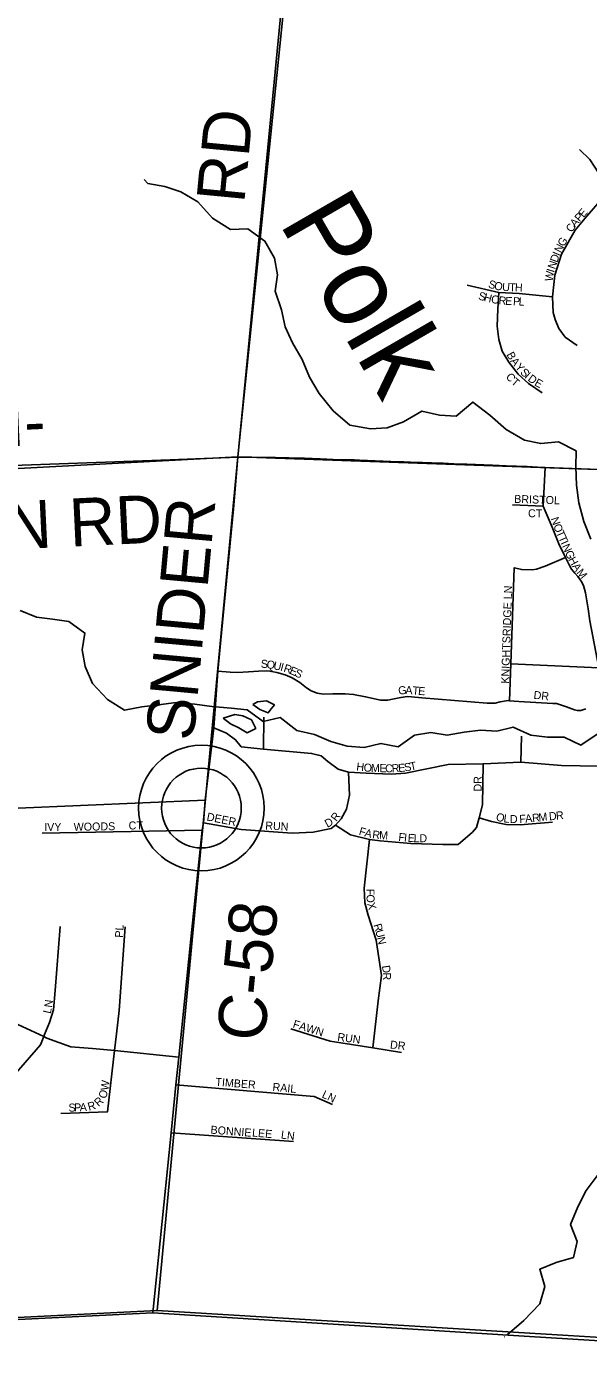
# Model space of a CAD drawing. Extents: x 0 to 1064, y 0 to 440.
# Drawn here: x 128.73 to 139.38, y 84.28 to 109.56 of the extents above; entities that cross this region are included whole.
import ezdxf

# ---------------------------------------------------------------- set-up
doc = ezdxf.new("R2010")
doc.units = 0
for name, color, linetype in [('GM_X_County', 7, 'Continuous'), ('GM_X_County_Road', 7, 'Continuous'), ('GM_X_County_Road_Text', 7, 'Continuous'), ('GM_X_Minor_Lake', 7, 'Continuous'), ('GM_X_Minor_River', 7, 'Continuous'), ('GM_X_Minor_River_Text', 7, 'Continuous'), ('GM_X_Section', 7, 'Continuous'), ('GM_X_Township_Road', 7, 'Continuous'), ('GM_X_Township_Road_Text', 7, 'Continuous'), ('GM_X_Township_Subdivision', 7, 'Continuous'), ('GM_X_Township_Subdivision_Text', 7, 'Continuous'), ('GM_X_Unincorporated', 7, 'Continuous'), ('GM_X_Unincorporated_Location', 7, 'Continuous')]:
    doc.layers.add(name, color=color, linetype=linetype)

msp = doc.modelspace()

# ---------------------------------------------------------------- linework, layer by layer
at = {"layer": 'GM_X_County'}
msp.add_lwpolyline([(141.857, 84.529), (138.266, 84.752), (131.121, 85.196), (126.778, 84.981), (124.051, 84.846), (123.202, 84.804), (122.48, 84.768), (119.866, 84.639), (119.218, 84.606), (119.149, 84.603), (118.431, 84.568), (117.68, 84.53), (116.13, 84.454), (115.234, 84.409), (114.596, 84.378), (114.941, 88.092), (115.403, 92.931), (116.087, 100.458), (116.23, 101.992), (116.781, 107.949), (116.944, 109.707)], dxfattribs=at)
at = {"layer": 'GM_X_County_Road'}
for points in [[(131.121, 85.196), (131.468, 88.607), (131.56, 89.517), (131.613, 90.041), (131.84, 92.273), (132.056, 94.337), (132.08, 94.478), (132.115, 94.904), (132.278, 96.275), (132.357, 97.349), (132.501, 98.862), (132.653, 100.427), (132.737, 101.401), (133.891, 113.336)], [(114.596, 84.378), (115.234, 84.409), (116.13, 84.454), (117.68, 84.53), (118.431, 84.567), (119.149, 84.603), (119.218, 84.606), (119.866, 84.639), (122.48, 84.768), (123.202, 84.804), (124.051, 84.846), (126.778, 84.981), (131.121, 85.196)], [(131.121, 85.196), (138.266, 84.752), (141.857, 84.529), (144.03, 84.396)]]:
    msp.add_lwpolyline(points, dxfattribs=at)
at = {"layer": 'GM_X_Minor_Lake'}
for points in [[(133.367, 96.635), (133.427, 96.71), (133.275, 96.789), (133.105, 96.771), (133.02, 96.717)], [(133.02, 96.717), (133.148, 96.625), (133.306, 96.558), (133.367, 96.635)], [(132.99, 96.425), (132.826, 96.503), (132.674, 96.528), (132.456, 96.457)], [(132.456, 96.457), (132.595, 96.352), (132.753, 96.279), (132.911, 96.182), (133.075, 96.267), (132.99, 96.425)]]:
    msp.add_lwpolyline(points, dxfattribs=at)
at = {"layer": 'GM_X_Minor_River'}
for points in [[(131.026, 106.588), (130.959, 106.661)], [(139.424, 99.851), (139.296, 100.185), (139.199, 100.537), (139.156, 100.871), (139.144, 101.218), (139.15, 101.521), (138.816, 101.692), (138.475, 101.661), (138.171, 101.722), (137.818, 101.928), (137.514, 102.196), (137.192, 102.445), (136.876, 102.178), (136.56, 102.196), (136.225, 102.275), (135.873, 102.074), (135.563, 101.959), (135.247, 101.941), (134.857, 102.007), (134.541, 102.281), (134.274, 102.609), (134.091, 102.919), (133.951, 103.253), (133.769, 103.569), (133.629, 103.872), (133.562, 104.194), (133.44, 104.547), (133.489, 104.857), (133.428, 105.172), (133.246, 105.494), (132.923, 105.725), (132.595, 105.713), (132.255, 105.926), (131.975, 106.236), (131.653, 106.43), (131.349, 106.527), (131.026, 106.588)], [(139.546, 96.157), (139.236, 95.951), (138.92, 96.097), (138.604, 96.097), (138.287, 96.139), (137.953, 96.291), (137.643, 96.212), (137.333, 96.23), (137.023, 96.194), (136.701, 96.139), (136.39, 96.188), (136.08, 96.139), (135.776, 95.914), (135.448, 95.981), (135.126, 95.902), (134.804, 95.932), (134.5, 96.018), (134.19, 96.151), (133.855, 96.224), (133.539, 96.473), (133.217, 96.394), (132.913, 96.619), (132.609, 96.649), (132.238, 96.68), (131.916, 96.722), (131.563, 96.759), (131.229, 96.71), (130.912, 96.674), (130.584, 96.613), (130.262, 96.813), (129.976, 97.117), (129.842, 97.439), (129.781, 97.755), (129.836, 98.071), (129.532, 98.289), (129.222, 98.332), (128.918, 98.375), (128.608, 98.496)], [(137.837, 84.783), (138.154, 85.052), (138.458, 85.368), (138.556, 85.696), (138.458, 86.024), (138.768, 86.152), (139.097, 86.243), (139.17, 86.547), (139.042, 86.869), (139.182, 87.203), (139.34, 87.513), (139.565, 87.816)], [(137.785, 84.743), (137.787, 84.745)]]:
    msp.add_lwpolyline(points, dxfattribs=at)
at = {"layer": 'GM_X_Section'}
for points in [[(117.771, 117.647), (134.386, 117.523), (132.734, 101.407), (116.187, 100.532)], [(150.318, 117.263), (148.691, 100.849), (132.734, 101.407), (134.386, 117.523)], [(116.187, 100.532), (132.734, 101.407), (131.202, 85.239), (114.813, 84.422), (116.183, 100.489)], [(148.691, 100.849), (146.995, 84.279), (131.202, 85.239), (132.734, 101.407)]]:
    msp.add_lwpolyline(points, close=True, dxfattribs=at)
at = {"layer": 'GM_X_Township_Road'}
for points in [[(131.454, 101.355), (132.737, 101.401), (132.901, 101.401), (132.951, 101.401), (133, 101.4), (133.249, 101.396), (133.448, 101.394), (133.548, 101.393), (133.703, 101.389)], [(133.703, 101.389), (133.846, 101.386), (133.896, 101.385), (133.995, 101.381), (134.293, 101.37), (134.418, 101.365), (134.542, 101.361), (134.94, 101.349), (135.039, 101.346), (135.784, 101.316), (135.884, 101.313), (136.132, 101.304), (136.232, 101.3), (136.58, 101.289), (136.629, 101.287), (136.828, 101.279), (137.076, 101.269), (137.564, 101.251)], [(124.565, 101.049), (125.249, 101.093), (127.235, 101.203), (131.454, 101.355)], [(137.564, 101.251), (137.822, 101.241), (138.218, 101.223), (138.417, 101.214), (138.529, 101.21)], [(138.529, 101.21), (138.558, 101.209), (139.757, 101.162), (139.963, 101.154), (140.125, 101.171), (140.137, 101.174)]]:
    msp.add_lwpolyline(points, dxfattribs=at)
at = {"layer": 'GM_X_Township_Subdivision'}
for points in [[(139.168, 103.518), (138.942, 103.678), (138.822, 103.839), (138.747, 104.009), (138.712, 104.144), (138.697, 104.44), (138.742, 104.851), (138.872, 105.247), (139.128, 105.703), (139.353, 105.969), (139.559, 106.205), (139.624, 106.44), (139.628, 106.51), (139.569, 106.786), (139.409, 107.037), (139.213, 107.227)], [(137.083, 104.661), (137.684, 104.52), (138.07, 104.505), (138.697, 104.44)], [(138.501, 102.62), (138.246, 102.796), (138.05, 102.976), (137.87, 103.202), (137.744, 103.412), (137.679, 103.628), (137.649, 103.884), (137.664, 104.205), (137.684, 104.52)], [(137.911, 97.486), (139.576, 97.414), (139.409, 98.301), (139.374, 98.528), (139.324, 98.831), (139.285, 98.97), (139.24, 99.053), (139.178, 99.14), (139.122, 99.206), (139.062, 99.279), (139.016, 99.366), (138.944, 99.501), (138.821, 99.763), (138.69, 100.076), (138.524, 100.475), (138.558, 101.209)], [(137.944, 100.499), (138.524, 100.475)], [(137.886, 96.789), (137.911, 97.486), (137.973, 99.309), (138.117, 99.274), (138.313, 99.27), (138.393, 99.282), (138.563, 99.337), (138.944, 99.501)], [(132.357, 97.349), (132.59, 97.331), (132.727, 97.325), (132.936, 97.337), (133.124, 97.349), (133.269, 97.357), (133.34, 97.347), (133.474, 97.323), (133.629, 97.282), (133.763, 97.223), (133.91, 97.134), (134.034, 97.035), (134.125, 96.975), (134.24, 96.93), (134.357, 96.916), (134.535, 96.918), (134.766, 96.922), (134.928, 96.908), (135.156, 96.865), (135.3, 96.829), (135.441, 96.799), (135.492, 96.799), (135.575, 96.799), (135.664, 96.819), (135.826, 96.851), (135.951, 96.869), (136.024, 96.863), (136.222, 96.847), (137.46, 96.746), (137.613, 96.744), (137.71, 96.766), (137.862, 96.791), (137.886, 96.789), (138.058, 96.774), (138.708, 96.74), (138.776, 96.736), (138.833, 96.718), (138.962, 96.673), (139.114, 96.615), (139.169, 96.605), (139.237, 96.605), (139.334, 96.635)], [(133.221, 95.872), (133.224, 96.479)], [(132.278, 96.275), (132.516, 96.175), (132.691, 96.051), (132.798, 95.919), (133.221, 95.872), (134.132, 95.791), (134.315, 95.744), (134.437, 95.641), (134.639, 95.493), (134.829, 95.44), (135.167, 95.416), (135.638, 95.4), (135.912, 95.421), (136.721, 95.582), (137.385, 95.596), (138.098, 95.627), (138.873, 95.565), (139.938, 95.545)], [(138.098, 95.627), (138.109, 96.118)], [(134.587, 94.431), (134.868, 94.253), (135.227, 94.159), (135.433, 94.135), (136.015, 94.083), (136.622, 94.065), (136.908, 94.07), (137.182, 94.3), (137.257, 94.389), (137.306, 94.57), (137.374, 94.821), (137.385, 95.596)], [(132.08, 94.478), (132.8, 94.349), (133.765, 94.279), (134.16, 94.298), (134.503, 94.368), (134.587, 94.431), (134.694, 94.556), (134.794, 94.733), (134.853, 95.004), (134.829, 95.44)], [(123.839, 94.556), (132.115, 94.904)], [(137.306, 94.57), (137.54, 94.502), (137.824, 94.445), (138.085, 94.438), (138.7, 94.493)], [(129.025, 94.284), (132.056, 94.337)], [(135.227, 94.159), (135.13, 93.238), (135.141, 92.961), (135.206, 92.731), (135.359, 92.255), (135.459, 91.589), (135.395, 91.107), (135.294, 90.217)], [(123.202, 84.804), (123.224, 85.176), (123.229, 85.417), (123.359, 85.729), (123.523, 85.922), (123.745, 86.69), (123.759, 87.022), (123.786, 87.239), (123.856, 87.498), (124.115, 87.875), (124.504, 88.228), (125.198, 88.605), (126.116, 88.829), (127.402, 88.99), (128.197, 89.361), (128.994, 90.271), (129.054, 90.428), (129.071, 90.471), (129.163, 90.696), (129.242, 90.936), (129.271, 91.301), (129.368, 92.511)], [(130.434, 90.48), (130.484, 90.921), (130.595, 92.508)], [(121.775, 91.37), (121.864, 91.422), (122.005, 91.46), (122.382, 91.439), (123.024, 91.423), (123.077, 91.422), (124.134, 91.43), (124.198, 91.43), (124.633, 91.413), (125.41, 91.407), (125.849, 91.369), (126.634, 91.354), (126.814, 91.321), (127.635, 91.095), (128.038, 90.945), (128.565, 90.659), (129.053, 90.428)], [(135.838, 90.13), (135.294, 90.217), (134.485, 90.343), (133.741, 90.577)], [(129.053, 90.428), (129.054, 90.428), (129.112, 90.4), (129.568, 90.238), (129.977, 90.206), (130.398, 90.163), (131.613, 90.041)], [(129.377, 88.97), (130.266, 89.005), (130.398, 90.163), (130.434, 90.48)], [(131.56, 89.517), (134.178, 89.292), (134.529, 89.144)], [(131.468, 88.607), (133.789, 88.44)]]:
    msp.add_lwpolyline(points, dxfattribs=at)
at = {"layer": 'GM_X_Unincorporated'}
for radius in [1.19, 0.755]:
    msp.add_circle((132.043, 94.757), radius, dxfattribs=at)
at = {"layer": 'GM_X_Unincorporated_Location'}
msp.add_line((132.043, 94.757), (132.043, 94.757), dxfattribs=at)

# ---------------------------------------------------------------- texts
at = {"layer": 'GM_X_County_Road_Text'}
for s, rotation, p in [('RD', 84.5371, (132.854, 106.197)), ('SNIDER', 84.7558, (131.893, 96.015)), ('C-58', 84.1965, (133.235, 90.317))]:
    msp.add_text(s, height=0.9091, rotation=rotation, dxfattribs=at).set_placement(p)
at = {"layer": 'GM_X_Minor_River_Text'}
msp.add_text('Polk', height=1.5153, rotation=300.0118, dxfattribs=at).set_placement((133.502, 105.848))
at = {"layer": 'GM_X_Township_Road_Text'}
for s, rotation, p in [('IRWIN-', 2.6772, (125.124, 101.454)), ('SIMPSON RD', 2.7261, (123.621, 99.425))]:
    msp.add_text(s, height=0.9091, rotation=rotation, dxfattribs=at).set_placement(p)
at = {"layer": 'GM_X_Township_Subdivision_Text'}
for s, height, rotation, p in [('P', 0.152, 48.4028, (139.215, 105.848)), ('E', 0.152, 49.3003, (139.287, 105.93)), ('C', 0.152, 60.2401, (139.074, 105.649)), ('A', 0.152, 49.8278, (139.13, 105.747)), ('N', 0.152, 62.6039, (138.857, 105.26)), ('G', 0.152, 61.1959, (138.918, 105.378)), ('D', 0.152, 70.8048, (138.79, 105.078)), ('I', 0.152, 67.2893, (138.833, 105.202)), ('W', 0.152, 80.9688, (138.701, 104.724)), ('I', 0.152, 72.878, (138.727, 104.89)), ('N', 0.152, 71.0328, (138.746, 104.952)), ('S', 0.152, 343.9157, (137.471, 104.617)), ('O', 0.152, 347.2026, (137.583, 104.585)), ('U', 0.152, 357.5383, (137.743, 104.552)), ('T', 0.152, 358.2484, (137.878, 104.546)), ('H', 0.152, 358.2701, (137.985, 104.543)), ('S', 0.152, 344.963, (137.283, 104.392)), ('H', 0.152, 345.7542, (137.388, 104.364)), ('O', 0.152, 348.7353, (137.526, 104.329)), ('R', 0.152, 354.1586, (137.672, 104.301)), ('E', 0.152, 357.4412, (137.801, 104.288)), ('P', 0.152, 357.4582, (137.948, 104.282)), ('L', 0.152, 356.0351, (138.054, 104.277)), ('B', 0.152, 298.2054, (137.822, 103.348)), ('A', 0.152, 307.0111, (137.893, 103.221)), ('Y', 0.152, 310.5879, (137.98, 103.107)), ('C', 0.152, 307.2488, (137.805, 102.926)), ('T', 0.152, 319.5305, (137.902, 102.805)), ('S', 0.152, 315.7036, (138.076, 102.995)), ('I', 0.152, 318.3984, (138.159, 102.915)), ('D', 0.152, 322.8277, (138.218, 102.862)), ('E', 0.152, 330.8768, (138.344, 102.769)), ('BRISTOL', 0.1515, 358.0225, (137.971, 100.538)), ('CT', 0.1515, 0, (138.236, 100.264)), ('N', 0.152, 288.8774, (138.664, 100.239)), ('O', 0.152, 292.3095, (138.71, 100.103)), ('T', 0.152, 293.8535, (138.763, 99.976)), ('T', 0.152, 293.9167, (138.806, 99.878)), ('I', 0.152, 293.914, (138.849, 99.781)), ('N', 0.152, 293.9215, (138.876, 99.72)), ('G', 0.152, 294.6113, (138.931, 99.596)), ('H', 0.152, 298.7828, (138.992, 99.464)), ('A', 0.152, 304.1517, (139.064, 99.334)), ('M', 0.152, 308.4497, (139.146, 99.214)), ('KNIGHTSRIDGE LN', 0.15152, 88.1682, (137.875, 97.111)), ('S', 0.152, 357.7869, (133.168, 97.415)), ('Q', 0.152, 350.5808, (133.27, 97.411)), ('U', 0.152, 347.7343, (133.399, 97.389)), ('I', 0.152, 344.8292, (133.528, 97.362)), ('R', 0.152, 341.204, (133.59, 97.345)), ('E', 0.152, 336.7117, (133.7, 97.307)), ('S', 0.152, 333.9236, (133.796, 97.266)), ('G', 0.152, 3.5872, (135.779, 96.908)), ('A', 0.152, 358.5138, (135.908, 96.916)), ('T', 0.152, 354.6646, (136.039, 96.913)), ('E', 0.152, 355.0867, (136.146, 96.903)), ('DR', 0.1515, 353.9946, (138.335, 96.827)), ('H', 0.152, 352.5686, (134.974, 95.472)), ('O', 0.152, 355.6348, (135.115, 95.453)), ('M', 0.152, 358.35, (135.255, 95.443)), ('E', 0.152, 358.4114, (135.416, 95.438)), ('C', 0.152, 359.2936, (135.525, 95.435)), ('R', 0.152, 2.1429, (135.653, 95.434)), ('E', 0.152, 3.8681, (135.778, 95.439)), ('S', 0.152, 9.2922, (135.9, 95.448)), ('T', 0.152, 11.7967, (136.012, 95.466)), ('DR', 0.1515, 90, (137.357, 95.07)), ('DEER', 0.1515, 348.6901, (132.135, 94.525)), ('D', 0.152, 27.6598, (134.43, 94.382)), ('R', 0.152, 53.1805, (134.603, 94.491)), ('O', 0.152, 346.2765, (137.617, 94.524)), ('L', 0.152, 352.7445, (137.765, 94.489)), ('D', 0.152, 359.3396, (137.89, 94.474)), ('F', 0.152, 3.6929, (138.075, 94.474)), ('A', 0.152, 5.3014, (138.187, 94.481)), ('R', 0.152, 5.3754, (138.319, 94.493)), ('M', 0.152, 5.3445, (138.439, 94.505)), ('D', 0.152, 5.3409, (138.638, 94.523)), ('R', 0.152, 5.3754, (138.771, 94.536)), ('IVY', 0.1515, 0, (129.063, 94.325)), ('WOODS', 0.1515, 0.9422, (129.623, 94.325)), ('CT', 0.1515, 0, (130.663, 94.352)), ('RUN', 0.1515, 357.0605, (133.251, 94.352)), ('F', 0.152, 343.4656, (135.018, 94.255)), ('A', 0.152, 345.1889, (135.125, 94.224)), ('R', 0.152, 352.8288, (135.276, 94.185)), ('M', 0.152, 357.9425, (135.41, 94.169)), ('F', 0.152, 354.2541, (135.773, 94.136)), ('I', 0.152, 354.2374, (135.879, 94.126)), ('E', 0.152, 356.2466, (135.951, 94.119)), ('L', 0.152, 359.2824, (136.066, 94.111)), ('D', 0.152, 0.0142, (136.175, 94.11)), ('F', 0.152, 270.3279, (135.172, 93.23)), ('O', 0.152, 272.0557, (135.172, 93.118)), ('X', 0.152, 285.059, (135.183, 92.948)), ('PL', 0.1515, 86.4254, (130.555, 92.298)), ('R', 0.152, 285.8387, (135.304, 92.545)), ('U', 0.152, 285.6481, (135.337, 92.429)), ('N', 0.152, 281.7986, (135.372, 92.303)), ('D', 0.152, 278.226, (135.465, 91.768)), ('R', 0.152, 271.0443, (135.483, 91.641)), ('N', 0.152, 82.259, (129.211, 90.972)), ('L', 0.152, 76.5138, (129.183, 90.853)), ('FAWN', 0.1515, 342.9, (133.765, 90.604)), ('RUN', 0.1515, 352.1434, (134.614, 90.352)), ('DR', 0.1515, 353.6625, (135.613, 90.205)), ('W', 0.152, 83.366, (130.281, 89.403)), ('TIMBER', 0.1515, 355.6039, (132.305, 89.498)), ('RAIL', 0.1515, 354.5626, (133.386, 89.404)), ('R', 0.152, 42.6699, (130.095, 89.094)), ('O', 0.152, 69.8006, (130.226, 89.24)), ('LN', 0.1515, 334.7983, (134.315, 89.282)), ('S', 0.152, 1.9739, (129.526, 89.006)), ('P', 0.152, 1.9739, (129.633, 89.01)), ('A', 0.152, 1.9739, (129.739, 89.014)), ('R', 0.152, 15.5392, (129.911, 89.024)), ('BONNIE', 0.1515, 355.5997, (132.212, 88.592)), ('LEE', 0.1515, 355.1036, (132.999, 88.538)), ('LN', 0.1515, 353.6505, (133.546, 88.498))]:
    msp.add_text(s, height=height, rotation=rotation, dxfattribs=at).set_placement(p)

doc.saveas('drawing.dxf')
